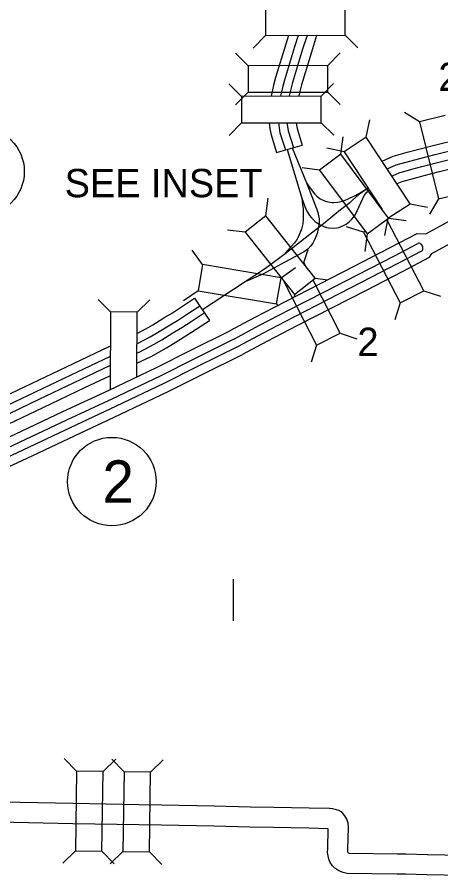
# Model space of a CAD drawing. Extents: x -939622 to -934245, y 1383184 to 1385301.
# Drawn here: x -936375.58 to -936356.63, y 1384609.04 to 1384647.5 of the extents above; entities that cross this region are included whole.
import ezdxf

# ---------------------------------------------------------------- set-up
doc = ezdxf.new("R2010")
doc.units = 0
for name, color, linetype in [('Level 10', 7, 'Continuous'), ('Level 15', 7, 'Continuous'), ('Level 19', 7, 'Continuous'), ('Level 20', 7, 'Continuous'), ('Level 25', 7, 'Continuous'), ('Level 27', 7, 'Continuous')]:
    doc.layers.add(name, color=color, linetype=linetype)

msp = doc.modelspace()

# ---------------------------------------------------------------- linework, layer by layer
at = {"layer": 'Level 10'}
for points in [[(-936357.234, 1384609.985), (-936358.196, 1384610.012), (-936358.58, 1384610.021), (-936360.725, 1384610.049), (-936360.738, 1384610.052), (-936360.769, 1384610.064), (-936360.781, 1384610.072), (-936360.782, 1384610.073), (-936360.79, 1384610.108), (-936360.794, 1384610.138), (-936360.791, 1384610.244), (-936360.767, 1384611.21), (-936360.78, 1384611.404), (-936360.838, 1384611.577), (-936360.92, 1384611.732), (-936361.043, 1384611.874), (-936361.201, 1384611.967), (-936361.352, 1384612.022), (-936361.47, 1384612.049), (-936361.616, 1384612.055), (-936362.517, 1384612.073), (-936364.102, 1384612.102), (-936365.151, 1384612.125), (-936366.77, 1384612.162), (-936369.109, 1384612.21), (-936370.128, 1384612.227), (-936373.083, 1384612.279), (-936377.062, 1384612.362)], [(-936357.259, 1384609.086), (-936358.219, 1384609.113), (-936358.596, 1384609.122), (-936360.828, 1384609.15), (-936361, 1384609.188), (-936361.193, 1384609.263), (-936361.378, 1384609.39), (-936361.472, 1384609.487), (-936361.579, 1384609.645), (-936361.638, 1384609.787), (-936361.676, 1384609.94), (-936361.696, 1384610.094), (-936361.691, 1384610.27), (-936361.668, 1384611.156), (-936362.534, 1384611.173), (-936364.12, 1384611.202), (-936365.171, 1384611.225), (-936366.79, 1384611.263), (-936369.125, 1384611.311), (-936370.143, 1384611.327), (-936373.1, 1384611.379), (-936377.08, 1384611.462)], [(-936354.856, 1384609.945), (-936357.239, 1384609.985)], [(-936354.87, 1384609.045), (-936357.255, 1384609.086)]]:
    msp.add_lwpolyline(points, dxfattribs=at)
at = {"layer": 'Level 15'}
for points in [[(-936357.302, 1384637.8), (-936354.185, 1384639.5)], [(-936357.032, 1384636.922), (-936354.311, 1384638.406)], [(-936366.053, 1384633.463), (-936364.961, 1384634.049), (-936363.581, 1384634.771), (-936362.02, 1384635.566), (-936360.543, 1384636.33), (-936358.902, 1384637.179), (-936357.698, 1384637.815), (-936357.302, 1384637.8)], [(-936365.858, 1384633.099), (-936364.768, 1384633.684), (-936363.391, 1384634.404), (-936361.832, 1384635.2), (-936360.353, 1384635.964), (-936358.711, 1384636.813), (-936357.668, 1384637.364)], [(-936365.681, 1384632.769), (-936364.592, 1384633.353), (-936363.219, 1384634.071), (-936361.66, 1384634.866), (-936360.181, 1384635.631), (-936358.537, 1384636.481), (-936357.487, 1384637.031)], [(-936365.486, 1384632.405), (-936364.399, 1384632.989), (-936363.03, 1384633.704), (-936361.472, 1384634.499), (-936359.992, 1384635.264), (-936358.346, 1384636.115), (-936357.137, 1384636.754), (-936357.032, 1384636.922)], [(-936395.835, 1384619.786), (-936395.342, 1384619.98), (-936394.347, 1384620.411), (-936391.316, 1384621.781), (-936387.217, 1384623.607), (-936384.209, 1384624.963), (-936382.005, 1384625.962), (-936379.565, 1384627.07), (-936377.312, 1384628.065), (-936375.651, 1384628.84), (-936373.534, 1384629.832), (-936371.475, 1384630.8), (-936369.353, 1384631.814), (-936367.851, 1384632.57), (-936366.036, 1384633.471)], [(-936398.42, 1384617.477), (-936397.83, 1384617.959), (-936396.976, 1384618.664), (-936396.522, 1384619.001), (-936396.107, 1384619.235), (-936395.184, 1384619.599), (-936394.18, 1384620.033), (-936391.147, 1384621.405), (-936387.048, 1384623.231), (-936384.039, 1384624.587), (-936381.834, 1384625.586), (-936379.396, 1384626.693), (-936377.142, 1384627.69), (-936375.476, 1384628.466), (-936373.359, 1384629.459), (-936371.298, 1384630.427), (-936369.171, 1384631.443), (-936367.666, 1384632.201), (-936365.853, 1384633.102)], [(-936398.164, 1384617.202), (-936397.592, 1384617.669), (-936396.744, 1384618.369), (-936396.317, 1384618.686), (-936395.945, 1384618.896), (-936395.041, 1384619.252), (-936394.028, 1384619.69), (-936390.994, 1384621.062), (-936386.895, 1384622.889), (-936383.884, 1384624.245), (-936381.679, 1384625.245), (-936379.243, 1384626.351), (-936376.987, 1384627.348), (-936375.318, 1384628.126), (-936373.2, 1384629.119), (-936371.138, 1384630.088), (-936369.006, 1384631.107), (-936367.499, 1384631.865), (-936365.686, 1384632.766)], [(-936398.058, 1384616.756), (-936397.33, 1384617.35), (-936396.49, 1384618.044), (-936396.092, 1384618.339), (-936395.767, 1384618.522), (-936394.883, 1384618.871), (-936393.862, 1384619.313), (-936390.825, 1384620.686), (-936386.726, 1384622.512), (-936383.714, 1384623.869), (-936381.509, 1384624.869), (-936379.074, 1384625.975), (-936376.816, 1384626.973), (-936375.143, 1384627.752), (-936373.024, 1384628.746), (-936370.961, 1384629.716), (-936368.824, 1384630.736), (-936367.314, 1384631.496), (-936365.502, 1384632.397)]]:
    msp.add_lwpolyline(points, dxfattribs=at)
msp.add_ellipse((-936357.577, 1384637.198), major_axis=(0.091, -0.166), ratio=0.696636, start_param=0, end_param=3.141593, dxfattribs=at)
at = {"layer": 'Level 19'}
for points in [[(-936363.446, 1384646.684), (-936363.569, 1384646.295), (-936364.025, 1384644.792), (-936364.113, 1384644.454), (-936364.207, 1384644.043), (-936364.223, 1384643.954)], [(-936363.015, 1384646.675), (-936363.175, 1384646.173), (-936363.628, 1384644.68), (-936363.713, 1384644.356), (-936363.803, 1384643.96), (-936363.804, 1384643.95)], [(-936362.619, 1384646.685), (-936362.817, 1384646.061), (-936363.267, 1384644.578), (-936363.348, 1384644.268), (-936363.416, 1384643.97)], [(-936362.187, 1384646.683), (-936362.423, 1384645.939), (-936362.87, 1384644.466), (-936362.947, 1384644.17), (-936362.992, 1384643.973)], [(-936364.305, 1384642.772), (-936364.28, 1384642.493), (-936364.229, 1384642.224), (-936363.985, 1384641.444)], [(-936363.891, 1384642.775), (-936363.871, 1384642.55), (-936363.829, 1384642.324), (-936363.587, 1384641.555)], [(-936363.514, 1384642.763), (-936363.499, 1384642.602), (-936363.464, 1384642.416), (-936363.226, 1384641.656)], [(-936363.1, 1384642.768), (-936363.09, 1384642.658), (-936363.063, 1384642.516), (-936362.829, 1384641.767)], [(-936359.261, 1384641.054), (-936359.098, 1384641.132), (-936358.763, 1384641.275), (-936358.134, 1384641.453), (-936357.674, 1384641.576), (-936356.978, 1384641.751), (-936355.894, 1384642.018), (-936354.884, 1384642.263), (-936353.951, 1384642.492), (-936353.098, 1384642.695)], [(-936359.02, 1384640.712), (-936358.927, 1384640.757), (-936358.626, 1384640.885), (-936358.024, 1384641.056), (-936357.571, 1384641.177), (-936356.879, 1384641.351), (-936355.796, 1384641.617), (-936354.786, 1384641.862), (-936353.854, 1384642.091), (-936353.142, 1384642.261)], [(-936363.985, 1384641.444), (-936362.829, 1384641.767)], [(-936363.277, 1384641.641), (-936362.645, 1384640.077), (-936362.516, 1384639.897), (-936362.279, 1384639.588), (-936362.173, 1384639.478), (-936362.025, 1384639.367), (-936361.837, 1384639.272), (-936361.681, 1384639.227), (-936361.5, 1384639.2), (-936361.414, 1384639.2), (-936361.236, 1384639.215), (-936361.035, 1384639.258), (-936360.843, 1384639.327), (-936360.44, 1384639.528), (-936360.278, 1384639.621), (-936359.883, 1384639.855)], [(-936358.823, 1384640.39), (-936358.772, 1384640.415), (-936358.5, 1384640.531), (-936357.925, 1384640.694), (-936357.477, 1384640.814), (-936356.788, 1384640.987), (-936355.707, 1384641.253), (-936354.698, 1384641.498), (-936353.766, 1384641.727), (-936353.155, 1384641.872)], [(-936363.502, 1384641.579), (-936362.846, 1384639.391), (-936362.668, 1384638.894), (-936362.602, 1384638.768), (-936362.509, 1384638.622), (-936362.425, 1384638.511), (-936362.25, 1384638.351), (-936362.059, 1384638.221), (-936361.872, 1384638.129), (-936361.744, 1384638.082), (-936361.656, 1384638.069), (-936361.454, 1384638.057), (-936361.281, 1384638.067), (-936361.197, 1384638.085), (-936360.992, 1384638.166), (-936360.87, 1384638.232), (-936360.723, 1384638.348), (-936360.612, 1384638.454), (-936360.54, 1384638.543), (-936360.455, 1384638.664), (-936360.296, 1384638.984), (-936360.128, 1384639.378), (-936360.059, 1384639.511), (-936359.937, 1384639.668), (-936359.885, 1384639.714), (-936359.828, 1384639.761)], [(-936358.582, 1384640.048), (-936358.363, 1384640.141), (-936357.816, 1384640.296), (-936357.373, 1384640.414), (-936356.689, 1384640.586), (-936355.609, 1384640.852), (-936354.6, 1384641.097), (-936353.669, 1384641.326), (-936353.171, 1384641.444)], [(-936362.645, 1384640.077), (-936362.187, 1384638.924), (-936362.128, 1384638.746), (-936362.073, 1384638.461), (-936362.079, 1384638.287), (-936362.098, 1384638.107), (-936362.166, 1384637.811), (-936362.283, 1384637.53), (-936362.361, 1384637.374), (-936362.464, 1384637.24), (-936362.589, 1384637.11), (-936362.733, 1384637.007), (-936363.127, 1384636.775), (-936363.618, 1384636.529), (-936364.597, 1384635.993), (-936365.361, 1384635.654)], [(-936359.875, 1384639.846), (-936359.933, 1384639.807), (-936360.276, 1384639.567), (-936360.414, 1384639.456), (-936360.599, 1384639.289), (-936360.699, 1384639.187), (-936361.117, 1384638.871), (-936361.812, 1384638.297), (-936363.6, 1384636.901), (-936364.471, 1384636.239), (-936367.288, 1384634.396)], [(-936362.846, 1384639.391), (-936362.822, 1384639.101), (-936362.798, 1384638.924), (-936362.789, 1384638.552), (-936362.788, 1384638.451), (-936362.812, 1384638.251), (-936362.859, 1384638), (-936362.997, 1384637.683), (-936363.094, 1384637.509), (-936363.175, 1384637.386), (-936363.589, 1384636.927)], [(-936370.231, 1384633.336), (-936369.832, 1384633.543), (-936369.52, 1384633.724), (-936369.025, 1384634.03), (-936368.637, 1384634.265), (-936368.235, 1384634.532), (-936367.656, 1384634.912)], [(-936367.656, 1384634.912), (-936366.979, 1384633.921)], [(-936370.238, 1384632.868), (-936369.633, 1384633.182), (-936369.309, 1384633.37), (-936368.81, 1384633.678), (-936368.416, 1384633.917), (-936368.008, 1384634.188), (-936367.46, 1384634.547), (-936367.418, 1384634.573)], [(-936370.236, 1384632.454), (-936370.099, 1384632.517), (-936369.453, 1384632.853), (-936369.116, 1384633.048), (-936368.614, 1384633.358), (-936368.215, 1384633.6), (-936367.801, 1384633.875), (-936367.258, 1384634.231), (-936367.204, 1384634.265)], [(-936369.59, 1384632.297), (-936368.904, 1384632.694), (-936368.399, 1384633.007), (-936367.994, 1384633.251), (-936367.574, 1384633.531), (-936366.979, 1384633.921)], [(-936382.164, 1384627.669), (-936379.721, 1384628.826), (-936377.147, 1384630.051), (-936374.94, 1384631.098), (-936373.067, 1384631.991), (-936371.439, 1384632.766)], [(-936382.145, 1384627.221), (-936379.544, 1384628.454), (-936376.97, 1384629.678), (-936374.763, 1384630.726), (-936372.89, 1384631.618), (-936371.439, 1384632.309)], [(-936370.233, 1384632.002), (-936369.59, 1384632.297)], [(-936382.133, 1384626.812), (-936379.383, 1384628.115), (-936376.809, 1384629.339), (-936374.602, 1384630.387), (-936372.728, 1384631.28), (-936371.437, 1384631.894)], [(-936381.976, 1384626.43), (-936381.978, 1384626.429), (-936379.206, 1384627.742), (-936376.632, 1384628.967), (-936374.424, 1384630.015), (-936372.551, 1384630.907), (-936371.437, 1384631.438)]]:
    msp.add_lwpolyline(points, dxfattribs=at)
at = {"layer": 'Level 20'}
for p, q in [((-936364.469, 1384646.677), (-936365.028, 1384646.116)), ((-936360.906, 1384646.686), (-936360.344, 1384646.128)), ((-936365.258, 1384645.326), (-936365.82, 1384645.885)), ((-936361.694, 1384645.335), (-936361.136, 1384645.897)), ((-936365.552, 1384643.953), (-936366.113, 1384644.512)), ((-936361.988, 1384643.962), (-936361.429, 1384644.524)), ((-936365.255, 1384644.138), (-936365.814, 1384643.577)), ((-936361.691, 1384644.147), (-936361.13, 1384643.589)), ((-936357.586, 1384642.818), (-936358.264, 1384643.227)), ((-936365.549, 1384642.765), (-936366.107, 1384642.204)), ((-936361.985, 1384642.774), (-936361.423, 1384642.216)), ((-936359.968, 1384642.122), (-936359.809, 1384642.898)), ((-936356.432, 1384643.102), (-936357.586, 1384642.818)), ((-936357.586, 1384642.818), (-936356.734, 1384639.357)), ((-936361.108, 1384641.358), (-936360.995, 1384642.142)), ((-936359.968, 1384642.122), (-936360.96, 1384641.468)), ((-936358.007, 1384639.146), (-936359.968, 1384642.122)), ((-936360.96, 1384641.468), (-936361.736, 1384641.628)), ((-936361.108, 1384641.358), (-936362.059, 1384640.646)), ((-936358.972, 1384638.505), (-936361.108, 1384641.358)), ((-936360.96, 1384641.468), (-936359.26, 1384638.888)), ((-936362.059, 1384640.646), (-936362.843, 1384640.759)), ((-936362.059, 1384640.646), (-936359.923, 1384637.793)), ((-936364.455, 1384638.606), (-936364.362, 1384639.392)), ((-936356.734, 1384639.357), (-936357.143, 1384638.679)), ((-936356.734, 1384639.357), (-936355.628, 1384639.629)), ((-936358.999, 1384638.492), (-936358.007, 1384639.146)), ((-936358.007, 1384639.146), (-936357.231, 1384638.986)), ((-936364.455, 1384638.606), (-936365.388, 1384637.87)), ((-936362.247, 1384635.808), (-936364.455, 1384638.606)), ((-936359.923, 1384637.793), (-936358.972, 1384638.505)), ((-936359.035, 1384638.41), (-936359.29, 1384638.278)), ((-936358.999, 1384638.492), (-936359.159, 1384637.716)), ((-936357.398, 1384635.244), (-936359.035, 1384638.41)), ((-936358.972, 1384638.505), (-936358.188, 1384638.392)), ((-936365.388, 1384637.87), (-936366.174, 1384637.963)), ((-936365.388, 1384637.87), (-936363.18, 1384635.072)), ((-936360.091, 1384637.864), (-936360.845, 1384638.104)), ((-936360.002, 1384637.91), (-936360.091, 1384637.864)), ((-936360.091, 1384637.864), (-936358.453, 1384634.699)), ((-936359.923, 1384637.793), (-936360.036, 1384637.009)), ((-936367.294, 1384636.421), (-936367.753, 1384637.066)), ((-936362.755, 1384636.517), (-936362.567, 1384637.099)), ((-936367.294, 1384636.421), (-936367.492, 1384635.25)), ((-936363.78, 1384635.828), (-936367.294, 1384636.421)), ((-936363.78, 1384635.828), (-936363.135, 1384636.287)), ((-936362.755, 1384636.517), (-936362.799, 1384636.495)), ((-936362.685, 1384636.379), (-936362.755, 1384636.517)), ((-936363.978, 1384634.657), (-936363.78, 1384635.828)), ((-936363.655, 1384635.666), (-936362.195, 1384632.803)), ((-936363.18, 1384635.072), (-936362.247, 1384635.808)), ((-936361.136, 1384633.342), (-936362.347, 1384635.717)), ((-936362.247, 1384635.808), (-936361.68, 1384635.741)), ((-936367.492, 1384635.25), (-936368.137, 1384634.791)), ((-936367.492, 1384635.25), (-936363.978, 1384634.657)), ((-936363.18, 1384635.072), (-936363.192, 1384634.972)), ((-936358.453, 1384634.699), (-936357.398, 1384635.244)), ((-936357.398, 1384635.244), (-936356.643, 1384635.004)), ((-936371.407, 1384634.296), (-936371.964, 1384634.859)), ((-936370.219, 1384634.289), (-936369.656, 1384634.846)), ((-936358.453, 1384634.699), (-936358.693, 1384633.944)), ((-936363.978, 1384634.657), (-936363.936, 1384634.598)), ((-936371.407, 1384634.296), (-936371.426, 1384630.829)), ((-936370.219, 1384634.289), (-936371.407, 1384634.296)), ((-936370.235, 1384631.403), (-936370.219, 1384634.289)), ((-936362.195, 1384632.803), (-936361.136, 1384633.342)), ((-936361.136, 1384633.342), (-936360.383, 1384633.098)), ((-936362.195, 1384632.803), (-936362.439, 1384632.049)), ((-936372.928, 1384613.733), (-936373.48, 1384614.301)), ((-936371.74, 1384613.716), (-936371.172, 1384614.268)), ((-936370.804, 1384613.703), (-936371.356, 1384614.271)), ((-936369.616, 1384613.686), (-936369.048, 1384614.238)), ((-936372.979, 1384610.169), (-936373.546, 1384609.617)), ((-936371.791, 1384610.152), (-936371.239, 1384609.584)), ((-936370.854, 1384610.139), (-936371.422, 1384609.587)), ((-936369.666, 1384610.122), (-936369.114, 1384609.554))]:
    msp.add_line(p, q, dxfattribs=at)
for points in [[(-936364.469, 1384646.677), (-936360.906, 1384646.686), (-936360.909, 1384647.874), (-936364.473, 1384647.865)], [(-936365.255, 1384644.138), (-936361.691, 1384644.147), (-936361.694, 1384645.335), (-936365.258, 1384645.326)], [(-936365.549, 1384642.765), (-936361.985, 1384642.774), (-936361.988, 1384643.962), (-936365.552, 1384643.953)], [(-936372.928, 1384613.733), (-936372.979, 1384610.169), (-936371.791, 1384610.152), (-936371.74, 1384613.716)], [(-936370.804, 1384613.703), (-936370.854, 1384610.139), (-936369.666, 1384610.122), (-936369.616, 1384613.686)]]:
    msp.add_lwpolyline(points, close=True, dxfattribs=at)
at = {"layer": 'Level 25'}
msp.add_line((-936365.91, 1384620.461), (-936365.91, 1384622.33), dxfattribs=at)
at = {"layer": 'Level 27'}
for centre in [(-936377.247, 1384640.587), (-936371.347, 1384626.701)]:
    msp.add_circle(centre, 1.98, dxfattribs=at)

# ---------------------------------------------------------------- texts
at = {"layer": 'Level 20'}
for s, height, p in [('2', 1.267, (-936356.741, 1384644.197)), ('SEE INSET', 1.2672, (-936373.459, 1384639.435)), ('2', 1.267, (-936360.361, 1384632.328))]:
    msp.add_text(s, height=height, dxfattribs=at).set_placement(p)
at = {"layer": 'Level 27'}
msp.add_text('2', height=1.901, dxfattribs=at).set_placement((-936371.772, 1384625.751))

doc.saveas('drawing.dxf')
